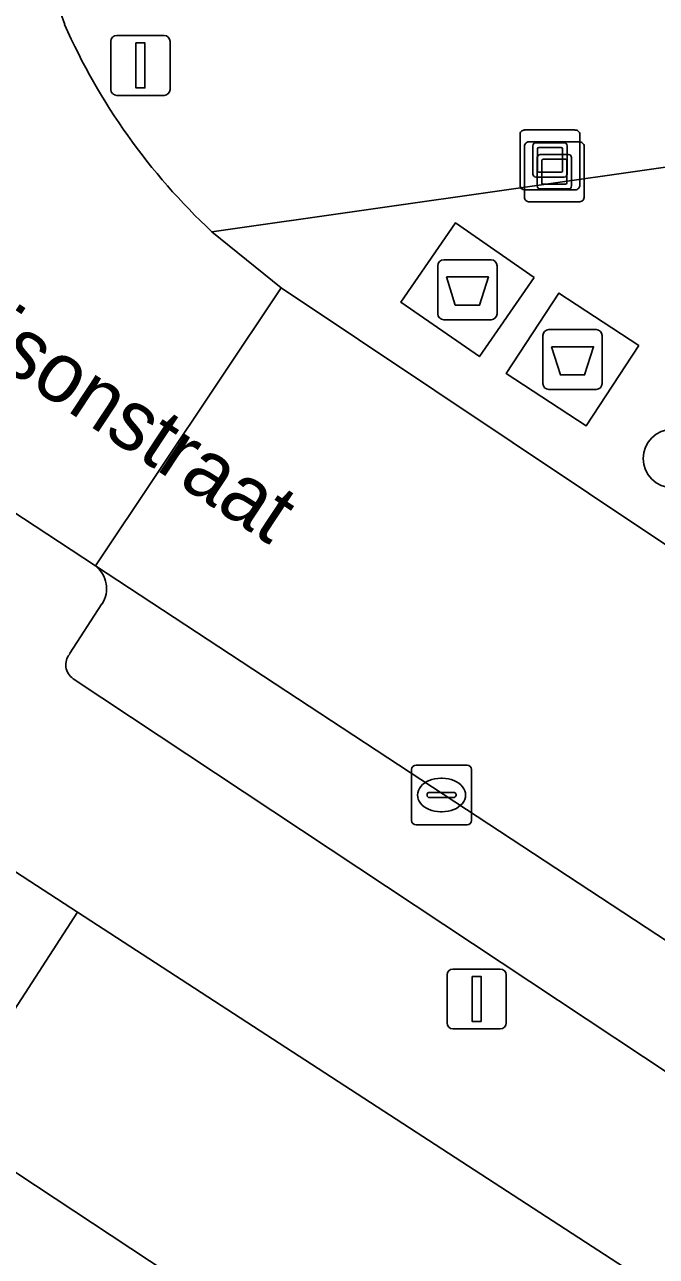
# Model space of a CAD drawing. Extents: x 159279 to 160377, y 384531 to 385888.
# Drawn here: x 159947.62 to 159958.18, y 384904.55 to 384925.13 of the extents above; entities that cross this region are included whole.
import ezdxf

# ---------------------------------------------------------------- set-up
doc = ezdxf.new("R2010")
doc.units = 0
for name, color, linetype in [('IMGEO_Afval_apart_plaats', 7, 'Continuous'), ('IMGEO_Boom', 7, 'Continuous'), ('IMGEO_Erf', 7, 'Continuous'), ('IMGEO_Kolk', 7, 'Continuous'), ('IMGEO_Kunstobject', 7, 'Continuous'), ('IMGEO_Lichtmast', 7, 'Continuous'), ('IMGEO_Openbare_ruimte_label', 7, 'Continuous'), ('IMGEO_Pand', 7, 'Continuous'), ('IMGEO_Parkeervlak_open', 7, 'Continuous'), ('IMGEO_Rijbaan_lokaal_open', 7, 'Continuous'), ('IMGEO_Voetpad_gesloten', 7, 'Continuous'), ('IMGEO_Voetpad_open', 7, 'Continuous')]:
    doc.layers.add(name, color=color, linetype=linetype)

msp = doc.modelspace()

# ---------------------------------------------------------------- linework, layer by layer
at = {"layer": 'IMGEO_Afval_apart_plaats'}
for p, q in [((159954.526, 384920.3), (159954.526, 384921.1)), ((159954.526, 384921.1), (159954.526, 384920.3)), ((159954.626, 384921.2), (159955.416, 384921.2)), ((159955.416, 384921.2), (159954.626, 384921.2)), ((159955.516, 384921.1), (159955.516, 384920.3)), ((159955.516, 384920.3), (159955.516, 384921.1)), ((159955.416, 384920.2), (159954.626, 384920.2)), ((159954.626, 384920.2), (159955.416, 384920.2)), ((159956.382, 384920.035), (159957.172, 384920.035)), ((159957.172, 384920.035), (159956.382, 384920.035)), ((159956.282, 384919.135), (159956.282, 384919.935)), ((159956.282, 384919.935), (159956.282, 384919.135)), ((159957.272, 384919.935), (159957.272, 384919.135)), ((159957.272, 384919.135), (159957.272, 384919.935)), ((159957.172, 384919.035), (159956.382, 384919.035)), ((159956.382, 384919.035), (159957.172, 384919.035))]:
    msp.add_line(p, q, dxfattribs=at)
for points in [[(159954.669, 384920.914), (159955.373, 384920.914), (159955.224, 384920.444), (159954.818, 384920.444), (159954.669, 384920.914)], [(159956.425, 384919.749), (159957.129, 384919.749), (159956.98, 384919.279), (159956.574, 384919.279), (159956.425, 384919.749)]]:
    msp.add_lwpolyline(points, dxfattribs=at)
for centre, start, end in [((159954.626, 384921.1), 90, 180), ((159954.626, 384921.1), 90, 180), ((159955.416, 384921.1), 0, 90), ((159955.416, 384921.1), 360, 90), ((159954.626, 384920.3), 180, 270), ((159954.626, 384920.3), 180, 270), ((159955.416, 384920.3), 270, 0), ((159955.416, 384920.3), 270, 0), ((159956.382, 384919.935), 90, 180), ((159956.382, 384919.935), 90, 180), ((159957.172, 384919.935), 0, 90), ((159957.172, 384919.935), 360, 90), ((159956.382, 384919.135), 180, 270), ((159956.382, 384919.135), 180, 270), ((159957.172, 384919.135), 270, 0), ((159957.172, 384919.135), 270, 0)]:
    msp.add_arc(centre, 0.1, start, end, dxfattribs=at)
at = {"layer": 'IMGEO_Boom'}
msp.add_circle((159958.449, 384917.882), 0.489, dxfattribs=at)
at = {"layer": 'IMGEO_Erf'}
msp.add_lwpolyline([(159969.168, 384896.885), (159948.507, 384910.304), (159946.22, 384906.777), (159950.974, 384903.644), (159955.613, 384900.586), (159960.252, 384897.529), (159964.891, 384894.472), (159969.53, 384891.414), (159974.169, 384888.357), (159978.808, 384885.299), (159983.447, 384882.242), (159988.181, 384879.122), (159990.488, 384882.554)], close=True, dxfattribs=at)
at = {"layer": 'IMGEO_Kolk'}
for p, q in [((159954.088, 384911.835), (159954.088, 384912.687)), ((159954.163, 384912.761), (159955.015, 384912.761)), ((159955.089, 384912.687), (159955.089, 384911.835)), ((159954.576, 384912.541), (159954.601, 384912.541)), ((159954.347, 384912.255), (159954.347, 384912.267)), ((159954.785, 384912.218), (159954.387, 384912.218)), ((159954.39, 384912.304), (159954.788, 384912.304)), ((159954.831, 384912.267), (159954.831, 384912.255)), ((159954.599, 384911.981), (159954.574, 384911.981)), ((159955.015, 384911.761), (159954.163, 384911.761))]:
    msp.add_line(p, q, dxfattribs=at)
for points in [[(159954.088, 384911.835), (159954.088, 384912.687)], [(159954.163, 384912.761), (159955.015, 384912.761)], [(159955.089, 384912.687), (159955.089, 384911.835)], [(159955.015, 384911.761), (159954.163, 384911.761)]]:
    msp.add_lwpolyline(points, dxfattribs=at)
for centre, radius, start, end in [((159954.165, 384912.685), 0.0765, 91.552, 178.448), ((159954.165, 384912.685), 0.0765, 91.552, 178.448), ((159955.013, 384912.685), 0.0765, 1.552, 88.448), ((159955.013, 384912.685), 0.0765, 1.552, 88.448), ((159954.387, 384912.264), 0.0403, 85.8775, 175.7526), ((159954.384, 384912.254), 0.0366, 178.938, 274.7102), ((159954.788, 384912.261), 0.043, 264.8664, 352.4533), ((159954.792, 384912.266), 0.0386, 1.7309, 96.639), ((159954.165, 384911.837), 0.0765, 181.552, 268.448), ((159954.165, 384911.837), 0.0765, 181.552, 268.448), ((159955.013, 384911.837), 0.0765, 271.552, 358.448), ((159955.013, 384911.837), 0.0765, 271.552, 358.448)]:
    msp.add_arc(centre, radius, start, end, dxfattribs=at)
for centre, major_axis, ratio, start_param, end_param in [((159954.575, 384912.261), (-0.387, 0.002), 0.722429, 4.712389, 7.853982), ((159954.6, 384912.261), (-0.39, 0.002), 0.717154, 1.570796, 4.712389)]:
    msp.add_ellipse(centre, major_axis=major_axis, ratio=ratio, start_param=start_param, end_param=end_param, dxfattribs=at)
at = {"layer": 'IMGEO_Kunstobject'}
for p, q in [((159955.9, 384923.285), (159955.9, 384922.444)), ((159955.9, 384923.285), (159955.9, 384922.444)), ((159956.816, 384923.369), (159955.975, 384923.369)), ((159956.816, 384923.369), (159955.975, 384923.369)), ((159956.9, 384922.453), (159956.9, 384923.294)), ((159956.9, 384922.453), (159956.9, 384923.294)), ((159955.973, 384923.087), (159955.973, 384922.246)), ((159955.973, 384923.087), (159955.973, 384922.246)), ((159956.889, 384923.171), (159956.048, 384923.171)), ((159956.889, 384923.171), (159956.048, 384923.171)), ((159956.114, 384922.633), (159956.114, 384923.107)), ((159956.164, 384923.157), (159956.638, 384923.157)), ((159956.588, 384923.077), (159956.214, 384923.077)), ((159956.688, 384923.107), (159956.688, 384922.633)), ((159956.973, 384922.255), (159956.973, 384923.096)), ((159956.973, 384922.255), (159956.973, 384923.096)), ((159956.187, 384922.435), (159956.187, 384922.909)), ((159956.194, 384923.057), (159956.194, 384922.683)), ((159956.237, 384922.959), (159956.711, 384922.959)), ((159956.661, 384922.879), (159956.287, 384922.879)), ((159956.608, 384922.683), (159956.608, 384923.057)), ((159956.761, 384922.909), (159956.761, 384922.435)), ((159956.214, 384922.663), (159956.588, 384922.663)), ((159956.267, 384922.859), (159956.267, 384922.485)), ((159956.681, 384922.485), (159956.681, 384922.859)), ((159956.638, 384922.583), (159956.164, 384922.583)), ((159956.287, 384922.465), (159956.661, 384922.465)), ((159955.984, 384922.369), (159956.825, 384922.369)), ((159955.984, 384922.369), (159956.825, 384922.369)), ((159956.711, 384922.385), (159956.237, 384922.385)), ((159956.057, 384922.171), (159956.898, 384922.171)), ((159956.057, 384922.171), (159956.898, 384922.171))]:
    msp.add_line(p, q, dxfattribs=at)
for centre, radius, start, end in [((159955.978, 384923.291), 0.0779, 92.4484, 184.2845), ((159955.978, 384923.291), 0.0779, 92.4484, 184.2845), ((159956.822, 384923.291), 0.0779, 2.4484, 94.2845), ((159956.822, 384923.291), 0.0779, 2.4484, 94.2845), ((159956.051, 384923.093), 0.0779, 92.4484, 184.2845), ((159956.051, 384923.093), 0.0779, 92.4484, 184.2845), ((159956.164, 384923.107), 0.05, 90, 180), ((159956.214, 384923.057), 0.02, 90, 180), ((159956.588, 384923.057), 0.02, 360, 90), ((159956.638, 384923.107), 0.05, 360, 90), ((159956.895, 384923.093), 0.0779, 2.4484, 94.2845), ((159956.895, 384923.093), 0.0779, 2.4484, 94.2845), ((159956.237, 384922.909), 0.05, 90, 180), ((159956.287, 384922.859), 0.02, 90, 180), ((159956.661, 384922.859), 0.02, 360, 90), ((159956.711, 384922.909), 0.05, 360, 90), ((159956.214, 384922.683), 0.02, 180, 270), ((159956.588, 384922.683), 0.02, 270, 0), ((159956.164, 384922.633), 0.05, 180, 270), ((159956.287, 384922.485), 0.02, 180, 270), ((159956.638, 384922.633), 0.05, 270, 0), ((159956.661, 384922.485), 0.02, 270, 0), ((159956.822, 384922.447), 0.0779, 272.4484, 4.2845), ((159956.822, 384922.447), 0.0779, 272.4484, 4.2845), ((159955.978, 384922.447), 0.0779, 182.4484, 274.2845), ((159955.978, 384922.447), 0.0779, 182.4484, 274.2845), ((159956.051, 384922.249), 0.0779, 182.4484, 274.2845), ((159956.051, 384922.249), 0.0779, 182.4484, 274.2845), ((159956.237, 384922.435), 0.05, 180, 270), ((159956.711, 384922.435), 0.05, 270, 0), ((159956.895, 384922.249), 0.0779, 272.4484, 4.2845), ((159956.895, 384922.249), 0.0779, 272.4484, 4.2845)]:
    msp.add_arc(centre, radius, start, end, dxfattribs=at)
at = {"layer": 'IMGEO_Lichtmast'}
for p, q in [((159949.162, 384924.948), (159949.952, 384924.948)), ((159949.952, 384924.948), (159949.162, 384924.948)), ((159949.062, 384924.048), (159949.062, 384924.848)), ((159949.062, 384924.848), (159949.062, 384924.048)), ((159950.052, 384924.848), (159950.052, 384924.048)), ((159950.052, 384924.048), (159950.052, 384924.848)), ((159949.952, 384923.948), (159949.162, 384923.948)), ((159949.162, 384923.948), (159949.952, 384923.948)), ((159954.78, 384909.354), (159955.57, 384909.354)), ((159955.57, 384909.354), (159954.78, 384909.354)), ((159954.68, 384908.454), (159954.68, 384909.254)), ((159954.68, 384909.254), (159954.68, 384908.454)), ((159955.67, 384909.254), (159955.67, 384908.454)), ((159955.67, 384908.454), (159955.67, 384909.254)), ((159955.57, 384908.354), (159954.78, 384908.354)), ((159954.78, 384908.354), (159955.57, 384908.354))]:
    msp.add_line(p, q, dxfattribs=at)
for points in [[(159949.482, 384924.823), (159949.632, 384924.823), (159949.632, 384924.073), (159949.482, 384924.073), (159949.482, 384924.823)], [(159955.1, 384909.229), (159955.25, 384909.229), (159955.25, 384908.479), (159955.1, 384908.479), (159955.1, 384909.229)]]:
    msp.add_lwpolyline(points, dxfattribs=at)
for centre, start, end in [((159949.162, 384924.848), 90, 180), ((159949.162, 384924.848), 90, 180), ((159949.952, 384924.848), 0, 90), ((159949.952, 384924.848), 360, 90), ((159949.162, 384924.048), 180, 270), ((159949.162, 384924.048), 180, 270), ((159949.952, 384924.048), 270, 0), ((159949.952, 384924.048), 270, 0), ((159954.78, 384909.254), 90, 180), ((159954.78, 384909.254), 90, 180), ((159955.57, 384909.254), 0, 90), ((159955.57, 384909.254), 360, 90), ((159954.78, 384908.454), 180, 270), ((159954.78, 384908.454), 180, 270), ((159955.57, 384908.454), 270, 0), ((159955.57, 384908.454), 270, 0)]:
    msp.add_arc(centre, 0.1, start, end, dxfattribs=at)
at = {"layer": 'IMGEO_Pand'}
msp.add_lwpolyline([(159950.974, 384903.644), (159946.22, 384906.777), (159943.5, 384902.583), (159940.37, 384897.758), (159942.969, 384896.072), (159944.503, 384898.437), (159946.626, 384897.047)], close=True, dxfattribs=at)
at = {"layer": 'IMGEO_Parkeervlak_open'}
for points in [[(159972.095, 384900.798), (159966.197, 384904.67), (159963.82, 384906.231), (159948.807, 384916.086)], [(159948.915, 384915.452), (159948.374, 384914.616)], [(159948.433, 384914.203), (159971.306, 384899.047), (160000, 384880.127), (160009.691, 384873.724), (160010.433, 384873.564), (160011.387, 384873.923)]]:
    msp.add_lwpolyline(points, dxfattribs=at)
for centre, radius, start, end in [((159948.514, 384915.71), 0.477, 327.2511, 52.0836), ((159948.591, 384914.436), 0.281, 140.3059, 235.9543)]:
    msp.add_arc(centre, radius, start, end, dxfattribs=at)
at = {"layer": 'IMGEO_Rijbaan_lokaal_open'}
for points in [[(159926.252, 384931.023), (159935.415, 384924.956), (159942.2, 384920.443), (159946.183, 384917.808), (159948.807, 384916.086), (159951.907, 384920.73), (159950.751, 384921.669)], [(159958.336, 384916.441), (159951.907, 384920.73), (159948.807, 384916.086), (159963.82, 384906.231), (159966.197, 384904.67), (159972.095, 384900.798), (160012.928, 384873.71), (160014.119, 384872.916), (160014.231, 384872.843), (160014.413, 384872.718), (160017.664, 384877.559), (160017.484, 384877.679), (159969.367, 384909.43)]]:
    msp.add_lwpolyline(points, dxfattribs=at)
for centre, radius, start, end in [((159954.918, 384927.483), 7.032, 144.5357, 199.5559), ((159958.027, 384929.447), 10.651, 203.9165, 226.9079)]:
    msp.add_arc(centre, radius, start, end, dxfattribs=at)
at = {"layer": 'IMGEO_Voetpad_gesloten'}
for points in [[(159956.135, 384920.907), (159954.821, 384921.816), (159953.907, 384920.494), (159955.221, 384919.585)], [(159957.886, 384919.768), (159956.549, 384920.645), (159955.668, 384919.302), (159957.005, 384918.425)]]:
    msp.add_lwpolyline(points, close=True, dxfattribs=at)
at = {"layer": 'IMGEO_Voetpad_open'}
for points in [[(159950.751, 384921.669), (159966.07, 384923.849), (159984.158, 384926.682), (159990.483, 384927.547), (159993.751, 384928.135), (159995.563, 384928.405), (160000, 384929.067), (160003.621, 384929.606), (160013.237, 384931.084), (160018.443, 384931.884), (160023.651, 384932.684), (160028.879, 384933.488)], [(159977.512, 384909.852), (159978.443, 384911.333), (159973.774, 384914.418), (159971.772, 384915.74), (159971.487, 384915.309), (159969.395, 384916.303), (159967.542, 384917.867), (159966.719, 384919.284), (159965.995, 384921.481), (159966.07, 384923.849), (159950.751, 384921.669), (159951.907, 384920.73), (159958.336, 384916.441)], [(159948.807, 384916.086), (159946.183, 384917.808), (159945.208, 384916.288), (159941.229, 384918.96), (159942.2, 384920.443), (159932.112, 384918.851), (159935.651, 384917.805), (159937.395, 384915.867), (159938.151, 384917.03), (159947.359, 384911.05), (159948.507, 384910.304), (159969.168, 384896.885), (159990.488, 384882.554), (159991.433, 384881.918), (160000, 384876.16), (160014.638, 384866.481), (160016.459, 384865.522), (160016.614, 384865.965)], [(159948.374, 384914.616), (159948.915, 384915.452)], [(160011.387, 384873.923), (160010.433, 384873.564), (160009.691, 384873.724), (160000, 384880.127), (159971.306, 384899.047), (159948.433, 384914.203)], [(159922.9, 384885.582), (159941.957, 384872.609), (159944.437, 384870.879), (159945.029, 384871.887), (159945.131, 384872.034), (159942.33, 384873.973), (159942.084, 384873.617), (159939.17, 384875.635), (159935.751, 384878.002), (159930.095, 384881.918), (159940.37, 384897.758), (159943.5, 384902.583), (159946.22, 384906.777), (159948.507, 384910.304), (159947.359, 384911.05), (159945.039, 384907.589), (159942.255, 384903.436), (159939.031, 384898.626), (159935.445, 384892.854), (159935.568, 384892.774), (159928.992, 384882.638)]]:
    msp.add_lwpolyline(points, dxfattribs=at)
for points in [[(159956.135, 384920.907), (159955.221, 384919.585), (159953.907, 384920.494), (159954.821, 384921.816)], [(159957.886, 384919.768), (159957.005, 384918.425), (159955.668, 384919.302), (159956.549, 384920.645)]]:
    msp.add_lwpolyline(points, close=True, dxfattribs=at)
for centre, radius, start, end in [((159954.918, 384927.483), 7.032, 144.5357, 199.5559), ((159958.027, 384929.447), 10.651, 203.9165, 226.9079), ((159948.514, 384915.71), 0.477, 327.2511, 52.0836), ((159948.591, 384914.436), 0.281, 140.3059, 235.9543)]:
    msp.add_arc(centre, radius, start, end, dxfattribs=at)

# ---------------------------------------------------------------- texts
at = {"layer": 'IMGEO_Openbare_ruimte_label'}
msp.add_text('Edisonstraat', height=1, rotation=326.5484, dxfattribs=at).set_placement((159945.518, 384920.531))

doc.saveas('drawing.dxf')
